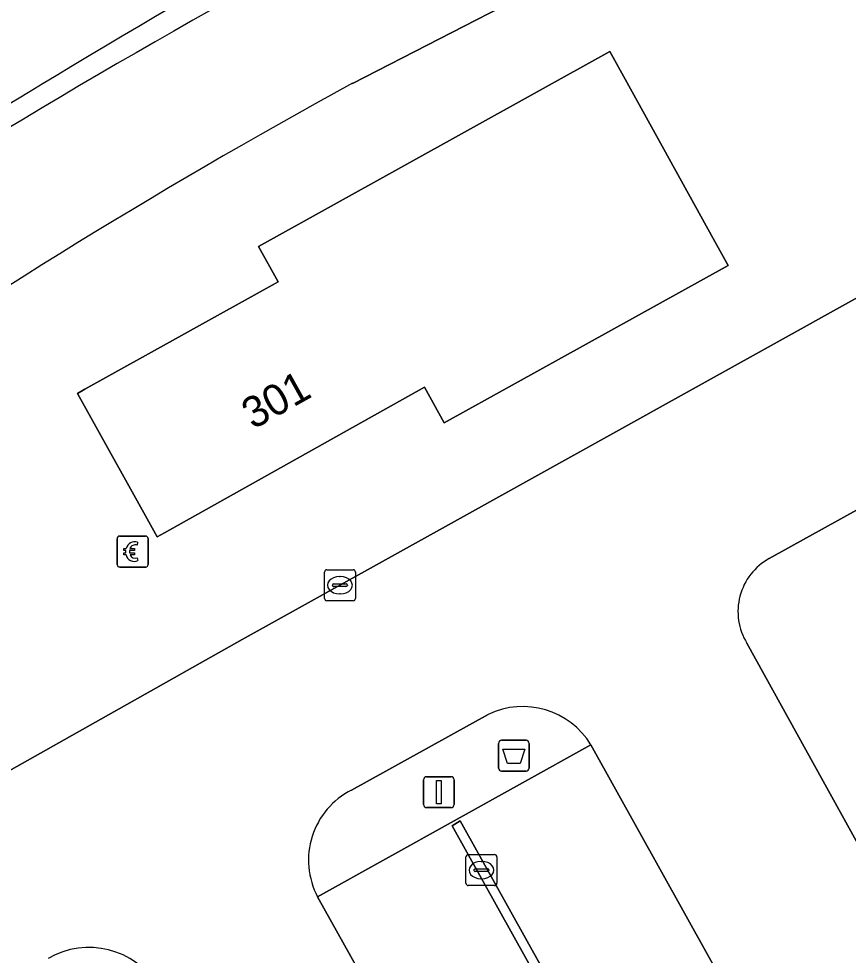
# Model space of a CAD drawing. Extents: x 156412 to 157779, y 382335 to 383768.
# Drawn here: x 157503.79 to 157530.6, y 382929.79 to 382960.07 of the extents above; entities that cross this region are included whole.
import ezdxf

# ---------------------------------------------------------------- set-up
doc = ezdxf.new("R2010")
doc.units = 0
for name, color, linetype in [('IMGEO_Afvalbak', 7, 'Continuous'), ('IMGEO_Berm_groen', 7, 'Continuous'), ('IMGEO_Berm_onverhard', 7, 'Continuous'), ('IMGEO_Betaalautomaat', 7, 'Continuous'), ('IMGEO_Fietspad_gesloten', 7, 'Continuous'), ('IMGEO_Groenvoorziening', 7, 'Continuous'), ('IMGEO_Hek', 7, 'Continuous'), ('IMGEO_Kolk', 7, 'Continuous'), ('IMGEO_Lichtmast', 7, 'Continuous'), ('IMGEO_Pand', 7, 'Continuous'), ('IMGEO_Pand_nummerreeks', 7, 'Continuous'), ('IMGEO_Parkeervlak_gesloten', 7, 'Continuous'), ('IMGEO_Rijbaan_lokaal_gesloten', 7, 'Continuous'), ('IMGEO_Rijbaan_lokaal_open', 7, 'Continuous'), ('IMGEO_Verkeerseiland_gesloten', 7, 'Continuous'), ('IMGEO_Voetpad_open', 7, 'Continuous')]:
    doc.layers.add(name, color=color, linetype=linetype)

msp = doc.modelspace()

# ---------------------------------------------------------------- linework, layer by layer
at = {"layer": 'IMGEO_Afvalbak'}
for p, q in [((157519.296, 382935.843), (157519.296, 382936.643)), ((157519.296, 382936.643), (157519.296, 382935.843)), ((157519.396, 382936.743), (157520.186, 382936.743)), ((157520.186, 382936.743), (157519.396, 382936.743)), ((157520.286, 382936.643), (157520.286, 382935.843)), ((157520.286, 382935.843), (157520.286, 382936.643)), ((157520.186, 382935.743), (157519.396, 382935.743)), ((157519.396, 382935.743), (157520.186, 382935.743))]:
    msp.add_line(p, q, dxfattribs=at)
msp.add_lwpolyline([(157519.439, 382936.457), (157520.143, 382936.457), (157519.994, 382935.987), (157519.588, 382935.987), (157519.439, 382936.457)], dxfattribs=at)
for centre, start, end in [((157519.396, 382936.643), 90, 180), ((157519.396, 382936.643), 90, 180), ((157520.186, 382936.643), 0, 90), ((157520.186, 382936.643), 360, 90), ((157519.396, 382935.843), 180, 270), ((157519.396, 382935.843), 180, 270), ((157520.186, 382935.843), 270, 0), ((157520.186, 382935.843), 270, 0)]:
    msp.add_arc(centre, 0.1, start, end, dxfattribs=at)
at = {"layer": 'IMGEO_Berm_groen'}
msp.add_arc((157631.361, 382747.868), 249.049, 118.1341, 122.72062, dxfattribs=at)
at = {"layer": 'IMGEO_Berm_onverhard'}
for centre, radius, start, end in [((157619.394, 382770.045), 220.22, 116.10795, 121.29736), ((157640.813, 382728.245), 266.429, 116.51829, 121.36828), ((157607.332, 382786.484), 199.915, 120.79091, 125.24539)]:
    msp.add_arc(centre, radius, start, end, dxfattribs=at)
at = {"layer": 'IMGEO_Betaalautomaat'}
for p, q in [((157506.967, 382942.419), (157506.967, 382943.26)), ((157506.967, 382943.26), (157506.967, 382942.419)), ((157507.042, 382943.343), (157507.883, 382943.343)), ((157507.883, 382943.343), (157507.042, 382943.343)), ((157507.966, 382943.269), (157507.966, 382942.428)), ((157507.966, 382942.428), (157507.966, 382943.269)), ((157507.629, 382943.148), (157507.612, 382943.048)), ((157507.25, 382942.807), (157507.25, 382942.875)), ((157507.371, 382942.875), (157507.371, 382942.807)), ((157507.616, 382942.642), (157507.638, 382942.555)), ((157507.892, 382942.344), (157507.051, 382942.344)), ((157507.051, 382942.344), (157507.892, 382942.344))]:
    msp.add_line(p, q, dxfattribs=at)
for points in [[(157507.25, 382942.875), (157507.181, 382942.875), (157507.181, 382942.944), (157507.26, 382942.944)], [(157507.382, 382942.944), (157507.529, 382942.944), (157507.529, 382942.875), (157507.371, 382942.875)], [(157507.255, 382942.738), (157507.181, 382942.738), (157507.181, 382942.807), (157507.25, 382942.807)], [(157507.371, 382942.807), (157507.529, 382942.807), (157507.529, 382942.738), (157507.385, 382942.738)]]:
    msp.add_lwpolyline(points, dxfattribs=at)
for centre, radius, start, end in [((157507.045, 382943.266), 0.0779, 92.4484, 184.2845), ((157507.045, 382943.266), 0.0779, 92.4484, 184.2845), ((157507.889, 382943.266), 0.0779, 2.4484, 94.2845), ((157507.889, 382943.266), 0.0779, 2.4484, 94.2845), ((157507.543, 382942.868), 0.293, 73.014, 165.0139), ((157507.549, 382942.881), 0.179, 69.3236, 159.5683), ((157507.516, 382942.793), 0.267, 191.8096, 297.0389), ((157507.549, 382942.808), 0.179, 202.7625, 291.8693), ((157507.045, 382942.422), 0.0779, 182.4484, 274.2845), ((157507.045, 382942.422), 0.0779, 182.4484, 274.2845), ((157507.889, 382942.422), 0.0779, 272.4484, 4.2845), ((157507.889, 382942.422), 0.0779, 272.4484, 4.2845)]:
    msp.add_arc(centre, radius, start, end, dxfattribs=at)
at = {"layer": 'IMGEO_Fietspad_gesloten'}
for centre, radius, start, end in [((157619.394, 382770.045), 220.22, 116.10795, 121.29736), ((157631.361, 382747.868), 249.049, 118.1341, 122.72062), ((157607.332, 382786.484), 199.915, 120.79091, 125.24539)]:
    msp.add_arc(centre, radius, start, end, dxfattribs=at)
at = {"layer": 'IMGEO_Groenvoorziening'}
for points in [[(157514.572, 382957.979), (157523.011, 382962.321), (157535.66, 382968.633), (157539.044, 382962.609), (157568.69, 382979.116)], [(157547.371, 382953.317), (157528.047, 382942.62)], [(157527.324, 382939.88), (157535.787, 382924.57)]]:
    msp.add_lwpolyline(points, dxfattribs=at)
for centre, radius, start, end in [((157640.813, 382728.245), 266.429, 116.51829, 121.36828), ((157611.587, 382780.664), 202.121, 118.6845, 124.88812), ((157528.996, 382940.904), 1.961, 118.946, 211.4908)]:
    msp.add_arc(centre, radius, start, end, dxfattribs=at)
at = {"layer": 'IMGEO_Hek'}
msp.add_arc((157640.813, 382728.245), 266.429, 116.51829, 121.36828, dxfattribs=at)
at = {"layer": 'IMGEO_Kolk'}
for p, q in [((157513.669, 382941.329), (157513.669, 382942.181)), ((157513.744, 382942.255), (157514.596, 382942.255)), ((157514.157, 382942.035), (157514.182, 382942.035)), ((157514.67, 382942.181), (157514.67, 382941.329)), ((157513.928, 382941.749), (157513.928, 382941.761)), ((157514.366, 382941.712), (157513.968, 382941.712)), ((157513.971, 382941.798), (157514.369, 382941.798)), ((157514.412, 382941.761), (157514.412, 382941.749)), ((157514.18, 382941.475), (157514.155, 382941.475)), ((157514.596, 382941.255), (157513.744, 382941.255)), ((157518.243, 382932.121), (157518.243, 382932.973)), ((157518.318, 382933.047), (157519.17, 382933.047)), ((157519.244, 382932.973), (157519.244, 382932.121)), ((157518.731, 382932.827), (157518.756, 382932.827)), ((157518.502, 382932.541), (157518.502, 382932.553)), ((157518.94, 382932.504), (157518.542, 382932.504)), ((157518.545, 382932.59), (157518.943, 382932.59)), ((157518.986, 382932.553), (157518.986, 382932.541)), ((157519.17, 382932.047), (157518.318, 382932.047)), ((157518.754, 382932.267), (157518.729, 382932.267))]:
    msp.add_line(p, q, dxfattribs=at)
for points in [[(157513.669, 382941.329), (157513.669, 382942.181)], [(157513.744, 382942.255), (157514.596, 382942.255)], [(157514.67, 382942.181), (157514.67, 382941.329)], [(157514.596, 382941.255), (157513.744, 382941.255)], [(157518.243, 382932.121), (157518.243, 382932.973)], [(157518.318, 382933.047), (157519.17, 382933.047)], [(157519.244, 382932.973), (157519.244, 382932.121)], [(157519.17, 382932.047), (157518.318, 382932.047)]]:
    msp.add_lwpolyline(points, dxfattribs=at)
for centre, radius, start, end in [((157513.746, 382942.179), 0.0765, 91.552, 178.448), ((157513.746, 382942.179), 0.0765, 91.552, 178.448), ((157514.594, 382942.179), 0.0765, 1.552, 88.448), ((157514.594, 382942.179), 0.0765, 1.552, 88.448), ((157513.968, 382941.758), 0.0403, 85.8775, 175.7526), ((157513.965, 382941.748), 0.0366, 178.938, 274.7102), ((157514.369, 382941.755), 0.043, 264.8664, 352.4533), ((157514.373, 382941.76), 0.0386, 1.7309, 96.639), ((157513.746, 382941.331), 0.0765, 181.552, 268.448), ((157513.746, 382941.331), 0.0765, 181.552, 268.448), ((157514.594, 382941.331), 0.0765, 271.552, 358.448), ((157514.594, 382941.331), 0.0765, 271.552, 358.448), ((157518.32, 382932.971), 0.0765, 91.552, 178.448), ((157518.32, 382932.971), 0.0765, 91.552, 178.448), ((157519.168, 382932.971), 0.0765, 1.552, 88.448), ((157519.168, 382932.971), 0.0765, 1.552, 88.448), ((157518.542, 382932.55), 0.0403, 85.8775, 175.7526), ((157518.539, 382932.54), 0.0366, 178.938, 274.7102), ((157518.943, 382932.547), 0.043, 264.8664, 352.4533), ((157518.947, 382932.552), 0.0386, 1.7309, 96.639), ((157518.32, 382932.123), 0.0765, 181.552, 268.448), ((157518.32, 382932.123), 0.0765, 181.552, 268.448), ((157519.168, 382932.123), 0.0765, 271.552, 358.448), ((157519.168, 382932.123), 0.0765, 271.552, 358.448)]:
    msp.add_arc(centre, radius, start, end, dxfattribs=at)
for centre, major_axis, ratio, start_param, end_param in [((157514.156, 382941.755), (-0.387, 0.002), 0.722429, 4.712389, 7.853982), ((157514.181, 382941.755), (-0.39, 0.002), 0.717154, 1.570796, 4.712389), ((157518.73, 382932.547), (-0.387, 0.002), 0.722429, 4.712389, 7.853982), ((157518.755, 382932.547), (-0.39, 0.002), 0.717154, 1.570796, 4.712389)]:
    msp.add_ellipse(centre, major_axis=major_axis, ratio=ratio, start_param=start_param, end_param=end_param, dxfattribs=at)
at = {"layer": 'IMGEO_Lichtmast'}
for p, q in [((157516.868, 382934.665), (157516.868, 382935.465)), ((157516.868, 382935.465), (157516.868, 382934.665)), ((157516.968, 382935.565), (157517.758, 382935.565)), ((157517.758, 382935.565), (157516.968, 382935.565)), ((157517.858, 382935.465), (157517.858, 382934.665)), ((157517.858, 382934.665), (157517.858, 382935.465)), ((157517.758, 382934.565), (157516.968, 382934.565)), ((157516.968, 382934.565), (157517.758, 382934.565))]:
    msp.add_line(p, q, dxfattribs=at)
msp.add_lwpolyline([(157517.288, 382935.44), (157517.438, 382935.44), (157517.438, 382934.69), (157517.288, 382934.69), (157517.288, 382935.44)], dxfattribs=at)
for centre, start, end in [((157516.968, 382935.465), 90, 180), ((157516.968, 382935.465), 90, 180), ((157517.758, 382935.465), 0, 90), ((157517.758, 382935.465), 360, 90), ((157516.968, 382934.665), 180, 270), ((157516.968, 382934.665), 180, 270), ((157517.758, 382934.665), 270, 0), ((157517.758, 382934.665), 270, 0)]:
    msp.add_arc(centre, 0.1, start, end, dxfattribs=at)
at = {"layer": 'IMGEO_Pand'}
msp.add_lwpolyline([(157526.72, 382952.087), (157526.236, 382952.962), (157523.392, 382958.11), (157522.892, 382959.014), (157511.534, 382952.704), (157512.171, 382951.559), (157505.923, 382948.088), (157505.684, 382947.95), (157508.263, 382943.322), (157508.498, 382943.454), (157516.905, 382948.156), (157517.539, 382947.01)], close=True, dxfattribs=at)
at = {"layer": 'IMGEO_Parkeervlak_gesloten'}
for points in [[(157522.284, 382936.595), (157513.448, 382931.682), (157535.448, 382892.294), (157544.219, 382897.172)], [(157539.92, 382894.869), (157539.669, 382894.703), (157517.795, 382933.976), (157518.054, 382934.134)]]:
    msp.add_lwpolyline(points, close=True, dxfattribs=at)
at = {"layer": 'IMGEO_Rijbaan_lokaal_gesloten'}
for points in [[(157597.543, 382988.123), (157563.648, 382969.272), (157511.009, 382939.998), (157467.218, 382915.328)], [(157528.047, 382942.62), (157547.371, 382953.317)], [(157535.787, 382924.57), (157527.324, 382939.88)], [(157514.543, 382935.133), (157518.964, 382937.58)], [(157522.284, 382936.595), (157544.219, 382897.172)], [(157535.448, 382892.294), (157513.448, 382931.682)]]:
    msp.add_lwpolyline(points, dxfattribs=at)
for centre, radius, start, end in [((157528.996, 382940.904), 1.961, 118.946, 211.4908), ((157520.076, 382935.241), 2.59, 31.5154, 115.4347), ((157515.691, 382932.869), 2.538, 116.9004, 207.8912), ((157506.057, 382927.432), 2.614, 31.4643, 120.4025)]:
    msp.add_arc(centre, radius, start, end, dxfattribs=at)
at = {"layer": 'IMGEO_Rijbaan_lokaal_open'}
msp.add_lwpolyline([(157518.054, 382934.134), (157517.795, 382933.976), (157539.669, 382894.703), (157539.92, 382894.869)], close=True, dxfattribs=at)
at = {"layer": 'IMGEO_Verkeerseiland_gesloten'}
for points in [[(157518.964, 382937.58), (157514.543, 382935.133)], [(157513.448, 382931.682), (157522.284, 382936.595)]]:
    msp.add_lwpolyline(points, dxfattribs=at)
for centre, radius, start, end in [((157520.076, 382935.241), 2.59, 31.5154, 115.4347), ((157515.691, 382932.869), 2.538, 116.9004, 207.8912), ((157506.057, 382927.432), 2.614, 31.4643, 120.4025)]:
    msp.add_arc(centre, radius, start, end, dxfattribs=at)
at = {"layer": 'IMGEO_Voetpad_open'}
for points in [[(157617.945, 383012.341), (157618.506, 383001.725), (157610.443, 382997.232), (157570.823, 382975.154), (157568.69, 382979.116), (157539.044, 382962.609), (157535.66, 382968.633), (157523.011, 382962.321), (157514.572, 382957.979)], [(157511.009, 382939.998), (157563.648, 382969.272), (157597.543, 382988.123), (157597.464, 382988.259), (157620.172, 383000.958), (157619.659, 383010.802)], [(157467.218, 382915.328), (157511.009, 382939.998)]]:
    msp.add_lwpolyline(points, dxfattribs=at)
msp.add_lwpolyline([(157505.684, 382947.95), (157505.923, 382948.088), (157512.171, 382951.559), (157511.534, 382952.704), (157522.892, 382959.014), (157523.392, 382958.11), (157526.236, 382952.962), (157526.72, 382952.087), (157517.539, 382947.01), (157516.905, 382948.156), (157508.498, 382943.454), (157508.263, 382943.322)], close=True, dxfattribs=at)
msp.add_arc((157611.587, 382780.664), 202.121, 118.6845, 124.88812, dxfattribs=at)

# ---------------------------------------------------------------- texts
at = {"layer": 'IMGEO_Pand_nummerreeks'}
msp.add_text('301', height=1, rotation=29.2181, dxfattribs=at).set_placement((157511.363, 382946.775))

doc.saveas('drawing.dxf')
